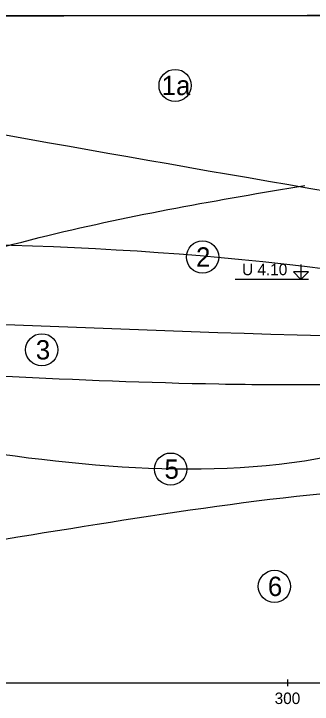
# Model space of a CAD drawing. Extents: x 3042 to 4120, y 576 to 2694.
# Drawn here: x 3525.1 to 3548.2, y 863.2 to 916.8 of the extents above; entities that cross this region are included whole.
import ezdxf

# ---------------------------------------------------------------- set-up
doc = ezdxf.new("R2010")
doc.units = 0
for name, color, linetype in [('61', 7, 'Continuous'), ('7', 7, 'Continuous'), ('HPV', 7, 'Continuous'), ('pomocna', 7, 'Continuous'), ('rozhraní', 7, 'Continuous')]:
    doc.layers.add(name, color=color, linetype=linetype)

msp = doc.modelspace()

# ---------------------------------------------------------------- linework, layer by layer
at = {"layer": '61'}
msp.add_line((3547.917, 896.159), (3542.245, 896.159), dxfattribs=at)
msp.add_lwpolyline([(3547.346, 897.302), (3547.346, 896.159), (3547.917, 896.731), (3546.774, 896.731), (3547.346, 896.159)], dxfattribs=at)
at = {"layer": '7'}
for p, q in [((3546.322, 864.605), (3546.322, 865.113)), ((3246.322, 864.859), (3629.082, 864.859))]:
    msp.add_line(p, q, dxfattribs=at)
at = {"layer": 'HPV'}
msp.add_spline([(3335.583, 896.048), (3352.572, 896.048), (3453.062, 896.51), (3557.332, 895.79), (3580.052, 892.49), (3619.082, 896.393), (3629.647, 896.393)], degree=3, dxfattribs=at)
at = {"layer": 'pomocna'}
msp.add_line((3641.132, 916.609), (3515.508, 916.609), dxfattribs=at)
at = {"layer": 'rozhraní'}
for centre in [(3537.591, 911.203), (3539.719, 897.893), (3527.254, 890.694), (3537.247, 881.439), (3545.289, 872.343)]:
    msp.add_circle(centre, 1.25, dxfattribs=at)
for points in [[(3523.722, 916.609), (3557.268, 916.659), (3619.463, 916.759), (3636.136, 916.759)], [(3507.468, 910.407), (3557.332, 901.659), (3619.082, 894.759), (3631.6, 894.759)], [(3506.331, 893.098), (3527.734, 899.57), (3547.645, 903.451)], [(3248.314, 891.859), (3256.322, 891.859), (3352.572, 886.409), (3431.332, 884.009), (3453.062, 885.409), (3491.522, 887.359), (3557.332, 884.659), (3580.052, 895.009), (3619.082, 891.259), (3629.275, 891.259)], [(3472.638, 892.87), (3491.617, 893.359), (3557.332, 891.659), (3571.164, 891.659)], [(3327.731, 891.649), (3352.636, 891.409), (3372.333, 890.691), (3392.015, 889.318), (3411.682, 887.89), (3431.332, 887.009), (3453.062, 886.909), (3491.522, 891.359), (3507.947, 889.803), (3524.477, 888.648), (3540.981, 888.049), (3549.184, 888.006), (3553.265, 888.057), (3557.332, 888.159), (3567.468, 889.054)], [(3311.777, 872.826), (3352.572, 872.409), (3453.062, 876.909), (3491.522, 872.859), (3557.332, 880.159), (3580.052, 879.009), (3619.082, 872.759), (3628.717, 873.273)]]:
    msp.add_spline(points, degree=3, dxfattribs=at)

# ---------------------------------------------------------------- texts
at = {"layer": '61'}
msp.add_text('U 4.10', height=0.889, dxfattribs=at).set_placement((3542.781, 896.483))
at = {"layer": '7'}
msp.add_text('300', height=0.889, dxfattribs=at).set_placement((3545.306, 863.214))
at = {"layer": 'rozhraní'}
for s, p in [('1a', (3536.547, 910.453)), ('2', (3539.211, 897.143)), ('3', (3526.792, 889.944)), ('5', (3536.766, 880.689)), ('6', (3544.778, 871.593))]:
    msp.add_text(s, height=1.5, dxfattribs=at).set_placement(p)

doc.saveas('drawing.dxf')
